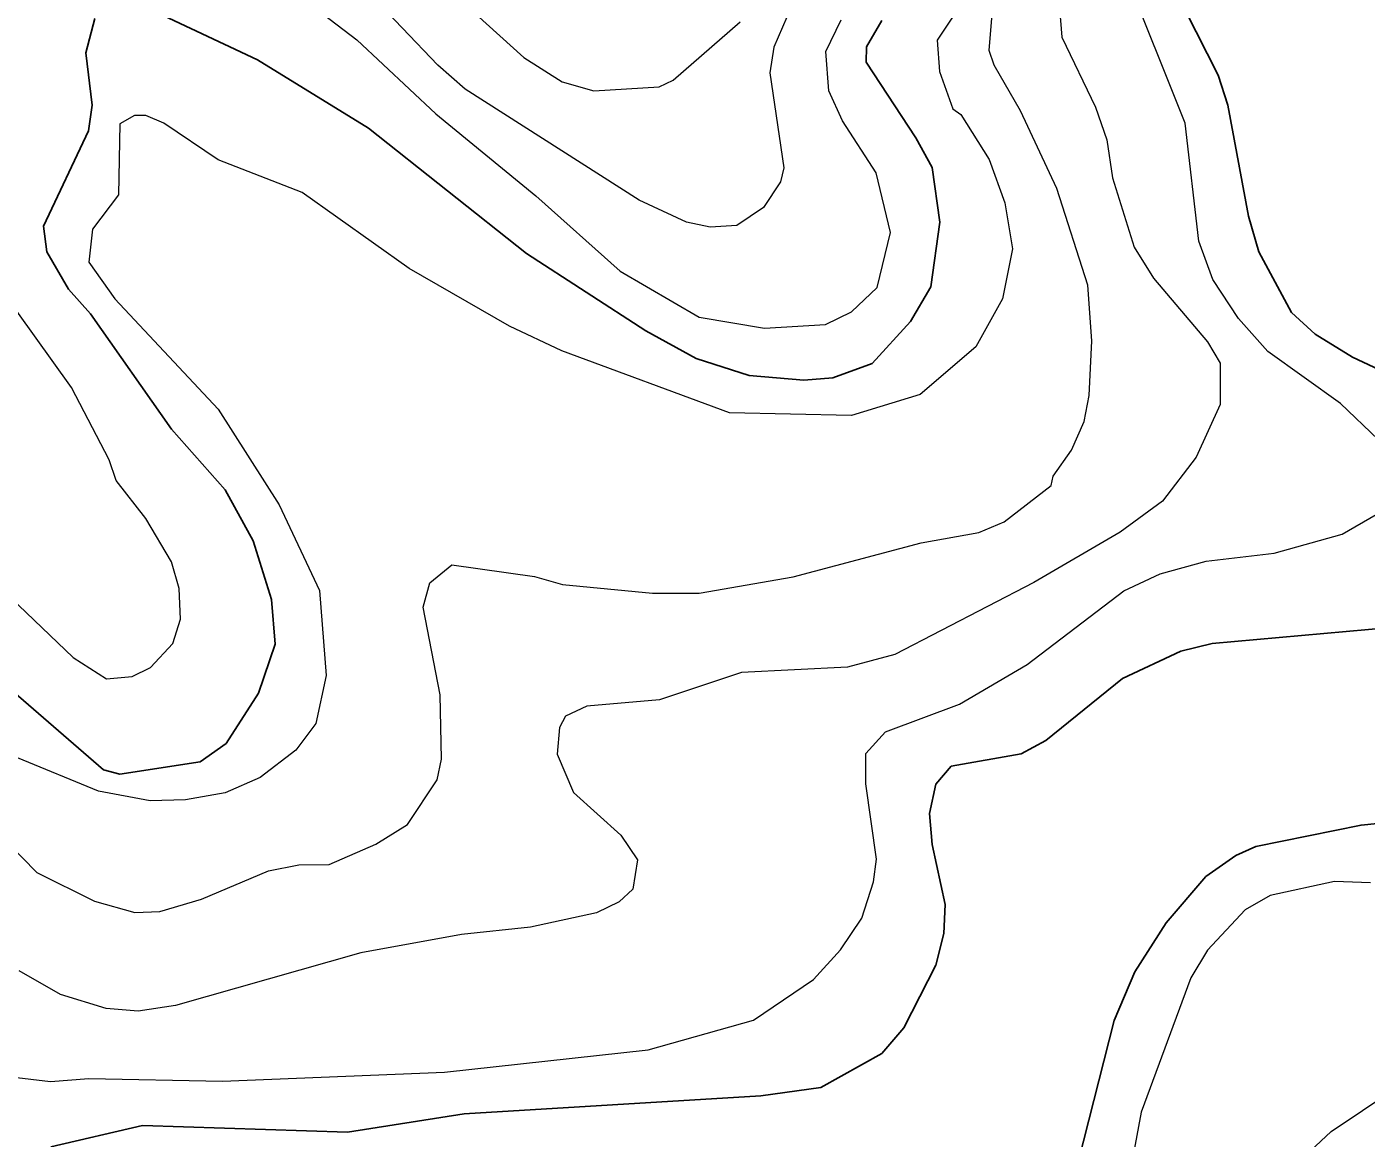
# Model space of a CAD drawing. Extents: x 673.3 to 698.5, y 6984.3 to 7012.3.
# Drawn here: x 684.245 to 685.086, y 6990.189 to 6990.886 of the extents above; entities that cross this region are included whole.
import ezdxf

# ---------------------------------------------------------------- set-up
doc = ezdxf.new("R2010")
doc.units = 0
doc.header["$LTSCALE"] = 0.032
doc.layers.add('1', color=7, linetype='Continuous', lineweight=25)
doc.layers.add('2', color=7, linetype='Continuous', lineweight=13)

msp = doc.modelspace()

# ---------------------------------------------------------------- linework, layer by layer
at = {"layer": '1'}
for points in [[(685.0887, 6991.0547), (685.0608, 6991.0276), (685.0308, 6990.9913), (684.9736, 6990.9535), (684.9601, 6990.9391), (684.9562, 6990.9249), (684.9586, 6990.9169), (684.9723, 6990.8969), (684.9929, 6990.8561), (684.9991, 6990.8373), (685.0119, 6990.7677), (685.0184, 6990.7453), (685.0389, 6990.7073), (685.0538, 6990.6936), (685.0773, 6990.6793), (685.134, 6990.6526)], [(684.2307, 6990.4748), (684.2935, 6990.4203), (684.3038, 6990.4176), (684.3541, 6990.4253), (684.3706, 6990.4369), (684.3908, 6990.4685), (684.4012, 6990.4991), (684.399, 6990.5271), (684.3874, 6990.564), (684.3698, 6990.596), (684.3361, 6990.6341), (684.2854, 6990.7064), (684.2715, 6990.7218), (684.2579, 6990.7452), (684.2559, 6990.7614), (684.2842, 6990.8212), (684.2865, 6990.8373), (684.2825, 6990.8702), (684.2881, 6990.8916)], [(684.3275, 6990.8952), (684.3902, 6990.8657), (684.4598, 6990.8228), (684.5589, 6990.7442), (684.6338, 6990.6957), (684.6655, 6990.6784), (684.6987, 6990.6676), (684.733, 6990.6647), (684.7512, 6990.6663), (684.7759, 6990.6753), (684.7998, 6990.7016), (684.8126, 6990.7233), (684.8183, 6990.7638), (684.8134, 6990.7982), (684.8032, 6990.8168), (684.772, 6990.8642), (684.7723, 6990.8738), (684.782, 6990.8904)], [(685.1294, 6990.5121), (684.9891, 6990.4995), (684.9696, 6990.4948), (684.933, 6990.4777), (684.8848, 6990.4387), (684.8694, 6990.4304), (684.8255, 6990.4226), (684.8159, 6990.4113), (684.8119, 6990.3929), (684.8134, 6990.3734), (684.8216, 6990.3359), (684.8208, 6990.3177), (684.8158, 6990.2979)], [(684.9053, 6990.175), (684.9276, 6990.263), (684.9407, 6990.2936), (684.9604, 6990.3244), (684.9852, 6990.3534), (685.004, 6990.3666), (685.0166, 6990.3723), (685.0826, 6990.3857), (685.1196, 6990.3894)], [(684.8158, 6990.2979), (684.7958, 6990.2585), (684.7819, 6990.2424), (684.7437, 6990.221), (684.7059, 6990.2159), (684.5199, 6990.2045), (684.4467, 6990.1931), (684.318, 6990.1972), (684.2605, 6990.1839)]]:
    msp.add_lwpolyline(points, dxfattribs=at)
at = {"layer": '2'}
for points in [[(684.912, 6990.6552), (684.9136, 6990.6895), (684.9112, 6990.7243), (684.8917, 6990.785), (684.869, 6990.8338), (684.8523, 6990.8623), (684.8493, 6990.8715), (684.8509, 6990.8918), (684.8572, 6990.9049), (684.8899, 6990.9465), (684.9539, 6991.0537), (684.9747, 6991.0843), (684.9856, 6991.1087), (684.9925, 6991.1352), (684.9925, 6991.1522), (684.9772, 6991.2101), (684.9789, 6991.2275), (685.0054, 6991.2509), (685.0803, 6991.2859), (685.0925, 6991.2966)], [(685.1434, 6991.2373), (685.0832, 6991.2304), (685.0578, 6991.2174), (685.0491, 6991.2074), (685.0495, 6991.1675), (685.0472, 6991.1536), (685.0362, 6991.1217), (685.0153, 6991.0879), (684.9351, 6990.9845), (684.9089, 6990.9435), (684.8976, 6990.9187), (684.8933, 6990.8982), (684.8949, 6990.8799), (684.9159, 6990.836), (684.923, 6990.8156), (684.9266, 6990.7917), (684.9402, 6990.7483), (684.9524, 6990.7288), (684.9862, 6990.6889), (684.9943, 6990.6754), (684.9942, 6990.6495), (684.9791, 6990.6164)], [(685.0933, 6990.6275), (685.0697, 6990.6502), (685.0241, 6990.6828), (685.0058, 6990.7035), (684.9896, 6990.728), (684.9809, 6990.752), (684.9722, 6990.8259), (684.934, 6990.9218), (684.934, 6990.9334), (684.9463, 6990.9602), (684.9695, 6990.9879), (685.0404, 6991.0618), (685.087, 6991.1192)], [(684.8761, 6990.9676), (684.8167, 6990.878), (684.818, 6990.8585), (684.8264, 6990.835), (684.8314, 6990.8314), (684.8492, 6990.8031), (684.8591, 6990.776), (684.8639, 6990.7471), (684.8576, 6990.7157), (684.8409, 6990.6856), (684.806, 6990.6558), (684.7629, 6990.6427)], [(684.7224, 6990.8924), (684.7141, 6990.8736), (684.7117, 6990.8576), (684.7205, 6990.798), (684.7184, 6990.7892), (684.7077, 6990.7731), (684.6909, 6990.7619), (684.6743, 6990.7608), (684.6593, 6990.7639), (684.6297, 6990.7776), (684.5205, 6990.8474), (684.5033, 6990.8623), (684.4361, 6990.9328)], [(684.4095, 6990.9114), (684.4524, 6990.8782), (684.5021, 6990.8318), (684.5648, 6990.7805), (684.6177, 6990.7332), (684.6674, 6990.7043), (684.7083, 6990.6973), (684.7466, 6990.6997), (684.7629, 6990.7076), (684.779, 6990.723), (684.7873, 6990.7575), (684.7784, 6990.7949), (684.7572, 6990.8275), (684.7486, 6990.8462), (684.7467, 6990.871), (684.7563, 6990.8908)], [(684.5121, 6990.9081), (684.5572, 6990.8671), (684.5813, 6990.852), (684.6011, 6990.8463), (684.6421, 6990.8487), (684.6509, 6990.853), (684.6931, 6990.8896)], [(684.7629, 6990.6427), (684.6864, 6990.6443), (684.5811, 6990.6831), (684.5482, 6990.6987), (684.4854, 6990.7349), (684.4182, 6990.7824), (684.3655, 6990.8029), (684.3313, 6990.8259), (684.3202, 6990.8307), (684.313, 6990.8308), (684.3037, 6990.8255), (684.3029, 6990.781), (684.2867, 6990.7594), (684.2844, 6990.7388), (684.3006, 6990.7157), (684.3655, 6990.6465), (684.4038, 6990.5865), (684.429, 6990.5328), (684.4332, 6990.4796), (684.4268, 6990.4495), (684.4142, 6990.4326), (684.3919, 6990.4156), (684.3699, 6990.406), (684.3449, 6990.4015), (684.3229, 6990.4008), (684.2905, 6990.407), (684.2396, 6990.4279)], [(684.2254, 6990.5376), (684.2746, 6990.4909), (684.2954, 6990.4775), (684.3115, 6990.4789), (684.3231, 6990.4845), (684.3371, 6990.4996), (684.3419, 6990.5148), (684.3411, 6990.5341), (684.3361, 6990.5509), (684.3201, 6990.5781), (684.3014, 6990.6019), (684.2971, 6990.6147), (684.2734, 6990.6601), (684.2168, 6990.7391)], [(684.2063, 6990.4021), (684.2518, 6990.3559), (684.2879, 6990.3379), (684.3132, 6990.3308), (684.3288, 6990.3314), (684.355, 6990.3393), (684.3971, 6990.357), (684.416, 6990.3608), (684.4352, 6990.3609), (684.4644, 6990.3736), (684.4843, 6990.386), (684.5029, 6990.414), (684.5056, 6990.4271), (684.5048, 6990.4674), (684.4942, 6990.5223), (684.4984, 6990.5377), (684.5121, 6990.5489), (684.5639, 6990.5417), (684.5815, 6990.5366), (684.6381, 6990.5311), (684.6674, 6990.5312), (684.7262, 6990.5414), (684.8067, 6990.5628), (684.8428, 6990.5693), (684.8586, 6990.576), (684.8881, 6990.5987), (684.8894, 6990.6045), (684.901, 6990.6208), (684.9088, 6990.6389), (684.912, 6990.6552)], [(684.9791, 6990.6164), (684.9581, 6990.5889), (684.9314, 6990.5695), (684.8772, 6990.5378), (684.79, 6990.4926), (684.7603, 6990.4847), (684.6939, 6990.4813), (684.6424, 6990.4643), (684.5969, 6990.4602), (684.5834, 6990.454), (684.5797, 6990.4469), (684.5781, 6990.4302), (684.5884, 6990.4062), (684.6181, 6990.3794), (684.6285, 6990.3639), (684.6257, 6990.3455), (684.617, 6990.3376), (684.6029, 6990.3306), (684.5615, 6990.3216), (684.5181, 6990.3171), (684.4549, 6990.3055), (684.3388, 6990.2726), (684.3153, 6990.2689), (684.2953, 6990.2706), (684.2666, 6990.2794), (684.2407, 6990.2943)], [(684.2194, 6990.2297), (684.2602, 6990.2249), (684.2843, 6990.2266), (684.3681, 6990.225), (684.5075, 6990.2306), (684.6354, 6990.2446), (684.7013, 6990.2633), (684.739, 6990.2889), (684.756, 6990.3075), (684.7693, 6990.3273), (684.7767, 6990.3501), (684.7785, 6990.3643), (684.7719, 6990.4116), (684.7719, 6990.4306), (684.7843, 6990.4441), (684.8307, 6990.4616), (684.8732, 6990.4865), (684.9338, 6990.5326), (684.9566, 6990.5432), (684.9855, 6990.5513), (685.028, 6990.5563), (685.0708, 6990.5682), (685.0921, 6990.5806)], [(685.0885, 6990.3495), (685.0659, 6990.3503), (685.0255, 6990.3414), (685.0099, 6990.3325), (684.9862, 6990.3073), (684.9758, 6990.2899), (684.9446, 6990.2056), (684.9403, 6990.1819)], [(684.9993, 6990.133), (685.0638, 6990.1935), (685.1031, 6990.2199)]]:
    msp.add_lwpolyline(points, dxfattribs=at)

doc.saveas('drawing.dxf')
